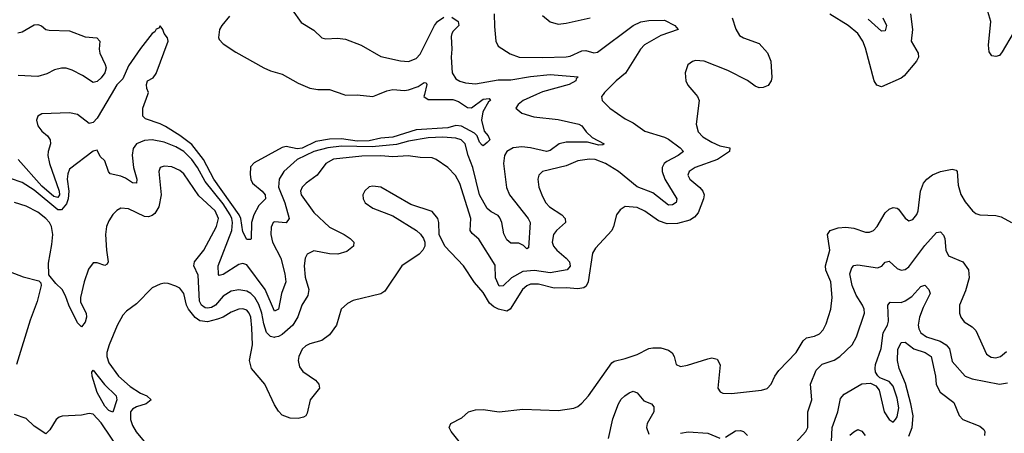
# Model space of a CAD drawing. Header units: inches. Extents: x 1694797 to 1849917, y 907313 to 1017959.
# Tile 771 of 834: x 1831437 to 1836434, y 978280 to 980380. Entities that reach past the tile are written whole.
import ezdxf

# ---------------------------------------------------------------- set-up
doc = ezdxf.new("R2010")
doc.units = ezdxf.units.IN
doc.header["$MEASUREMENT"] = 0
doc.layers.add('B8937', color=7, linetype='Continuous')
doc.layers.add('B8938', color=7, linetype='Continuous')

msp = doc.modelspace()

# ---------------------------------------------------------------- linework, layer by layer
at = {"layer": 'B8937', "color": 5}
for points, elevation in [([(1834060.6, 980000), (1833992.6, 979970), (1833966.9, 979950), (1833955.5, 979930), (1833985.8, 979905.8), (1834045.9, 979885.9), (1834170, 979874), (1834274.4, 979850), (1834290, 979840.8), (1834312.2, 979810), (1834342.6, 979782.6), (1834403.8, 979750), (1834396, 979744), (1834376.4, 979743.6), (1834317.8, 979757.8), (1834210, 979758.9), (1834175.3, 979750), (1834130, 979715.7), (1834110, 979710.6), (1834030, 979729.9), (1833985, 979735), (1833941.7, 979730), (1833909.5, 979710), (1833898.1, 979690), (1833891.8, 979650), (1833907.5, 979527.5), (1833923, 979490), (1834017.6, 979370), (1834027.3, 979350), (1834018.6, 979221.4), (1834010, 979216.3), (1833994.1, 979234.1), (1833970, 979246), (1833930, 979245.6), (1833910, 979263.1), (1833893.7, 979293.7), (1833883.9, 979350), (1833874.6, 979374.6), (1833865.4, 979385.4), (1833830, 979404.1), (1833810, 979421), (1833770.4, 979490), (1833736.6, 979630), (1833713.4, 979690), (1833697.9, 979750), (1833677.7, 979770), (1833650, 979779), (1833584, 979784), (1833510, 979780.8), (1833410, 979762.5), (1833350, 979746.5), (1833226.4, 979733.6), (1833070, 979737.1), (1833000.3, 979730), (1832930, 979710.2), (1832844.7, 979670), (1832777.3, 979610), (1832754, 979570), (1832750.7, 979530), (1832782.7, 979450), (1832804.2, 979370), (1832790, 979348.7), (1832730, 979353.7), (1832723.8, 979350), (1832713.3, 979326.7), (1832712.3, 979290), (1832719.5, 979250), (1832761.9, 979170), (1832783.3, 979090), (1832787.8, 979050), (1832766, 978990), (1832750.9, 978910), (1832730, 978900.5), (1832683.7, 979010), (1832590, 979136.1), (1832570, 979143), (1832550, 979136.9), (1832470, 979086), (1832450, 979081.7), (1832445.8, 979085.8), (1832444.4, 979130), (1832513.2, 979310), (1832517.3, 979350), (1832514.1, 979370), (1832506, 979390), (1832470, 979445.1), (1832379, 979559), (1832339.3, 979630), (1832311.3, 979670), (1832270, 979711), (1832230, 979734.4), (1832170, 979758.2), (1832110, 979769.9), (1832070, 979767.4), (1832030, 979749.8), (1832013.2, 979726.8), (1832007.6, 979692.4), (1832015.1, 979630), (1832031.5, 979570), (1832030, 979549.8), (1832010, 979551.6), (1831974.6, 979574.6), (1831950, 979584.8), (1831896.9, 979596.9), (1831888.4, 979608.4), (1831870, 979664), (1831846, 979686), (1831830, 979717.2), (1831810, 979713), (1831690, 979621.1), (1831681.8, 979598.2), (1831678.9, 979570), (1831687.1, 979510), (1831683.2, 979470), (1831674.1, 979445.9), (1831650, 979415.3), (1831630, 979414.4), (1831510, 979514.4), (1831450, 979552.6), (1831390, 979573.9)], 640), ([(1834397.5, 980000), (1834390.3, 979990), (1834393.4, 979970), (1834431.8, 979930), (1834510, 979877.3), (1834550, 979856.5), (1834610, 979813.4), (1834710, 979783.5), (1834730, 979773.4), (1834789, 979730), (1834805.3, 979710), (1834779.5, 979690), (1834720.4, 979659.6), (1834707.8, 979650), (1834697, 979630), (1834697.8, 979610), (1834711, 979570), (1834771.5, 979470), (1834768.4, 979451.6), (1834750, 979439.4), (1834730, 979438.7), (1834650, 979500.2), (1834570, 979531.5), (1834475.9, 979610), (1834409.8, 979650), (1834357, 979670), (1834328.1, 979671.9), (1834270, 979663.2), (1834210, 979638), (1834090.2, 979609.8), (1834072.2, 979590), (1834067.4, 979570), (1834071.7, 979530), (1834090, 979483), (1834107.6, 979450), (1834126, 979430), (1834188.8, 979390), (1834204.6, 979370), (1834207.2, 979350), (1834160.9, 979310), (1834146.2, 979290), (1834139.7, 979250), (1834146.5, 979230), (1834163, 979210), (1834210.1, 979170.1), (1834226.5, 979150), (1834230.8, 979129.2), (1834214.9, 979110), (1834130, 979095.7), (1834050, 979107.1), (1833990, 979102), (1833932.8, 979070), (1833890, 979028.4), (1833870, 979026.5), (1833852.2, 979070), (1833850, 979134), (1833766.5, 979266.5), (1833733.8, 979293.8), (1833723, 979310), (1833726, 979370), (1833670, 979548), (1833648.9, 979588.9), (1833610, 979629.8), (1833550, 979669.7), (1833530, 979678), (1833470, 979679.5), (1833408.2, 979688.2), (1833330, 979684.4), (1833270, 979689.5), (1833173.4, 979686.6), (1833030, 979672.3), (1832990.2, 979650), (1832946, 979590), (1832890.2, 979550), (1832870.2, 979530), (1832862.7, 979510), (1832865, 979490), (1832930, 979400.9), (1833010, 979326.3), (1833083.7, 979290), (1833114, 979270), (1833132.2, 979250), (1833130.5, 979230), (1833096.5, 979203.5), (1833051, 979189), (1833010, 979190.6), (1832930, 979206.8), (1832895.3, 979190), (1832885.5, 979170), (1832880.2, 979130), (1832886.4, 979073.6), (1832904.7, 979010), (1832899.8, 978980.2), (1832869.5, 978930), (1832848.2, 978871.8), (1832823, 978830), (1832770, 978782.5), (1832750, 978771.8), (1832731.1, 978768.9), (1832730, 978766), (1832710, 978771.5), (1832690, 978792.4), (1832675.7, 978835.7), (1832665.6, 978890), (1832650, 978934), (1832629.7, 978969.7), (1832610, 978989.9), (1832590, 979002), (1832550, 979008.8), (1832510, 979002), (1832470, 978976.2), (1832430, 978930.9), (1832410, 978918.9), (1832390, 978914.9), (1832377.6, 978917.6), (1832359.6, 978930), (1832350.3, 978950.3), (1832342.8, 979082.8), (1832321.6, 979130), (1832324.2, 979150), (1832372.3, 979210), (1832435.2, 979330), (1832446.7, 979370), (1832428.6, 979410), (1832346.2, 979486.2), (1832270, 979596.8), (1832250, 979614.2), (1832210, 979633.3), (1832170, 979636.3), (1832150.4, 979629.6), (1832143.7, 979610), (1832155, 979490), (1832143.5, 979430), (1832123.7, 979396.3), (1832110, 979385.4), (1832090, 979379.5), (1832070, 979381.5), (1831990, 979420.4), (1831950, 979422.4), (1831930, 979411.2), (1831910, 979391.1), (1831890, 979359.1), (1831878.5, 979330), (1831872.8, 979290), (1831877.1, 979210), (1831886.9, 979150), (1831881.7, 979138.3), (1831870, 979132.1), (1831830, 979145.2), (1831810, 979145.7), (1831785.8, 979114.2), (1831764.5, 979050), (1831746.2, 978970), (1831745.7, 978945.7), (1831774.9, 978890), (1831776.5, 978870), (1831770, 978844), (1831750, 978820.9), (1831730, 978841.2), (1831687.3, 978930), (1831670, 978979), (1831652.3, 979010), (1831620.1, 979040.1), (1831585.6, 979085.6), (1831583.5, 979143.5), (1831600.8, 979239.2), (1831604.8, 979290), (1831597.8, 979330), (1831588, 979350), (1831570, 979371.2), (1831530, 979403.4), (1831470, 979433.6), (1831410, 979451.1)], 660), ([(1831900.6, 980000), (1831830, 979880.4), (1831810, 979858.6), (1831790, 979852.4), (1831730, 979899.3), (1831690, 979907.7), (1831550, 979901.1), (1831530, 979889.4), (1831522.8, 979870), (1831530, 979840.3), (1831550, 979814.7), (1831579, 979790), (1831592.1, 979770), (1831593.6, 979750), (1831581, 979710), (1831579.9, 979690), (1831588.5, 979650), (1831637.6, 979510), (1831639.2, 979490), (1831630, 979477.7), (1831610, 979481.6), (1831550, 979535.2), (1831430, 979670.8)], 620), ([(1834867.9, 980000), (1834876.3, 979990), (1834885.5, 979970), (1834870.8, 979850), (1834880.9, 979810), (1834904.6, 979784.6), (1834950, 979758.2), (1834990, 979739.5), (1835041, 979730), (1835039.3, 979710), (1834978.9, 979670), (1834864.4, 979630), (1834835, 979610), (1834827.8, 979590), (1834837.8, 979570), (1834888.8, 979528.8), (1834903.5, 979510), (1834910.2, 979490), (1834908.1, 979470), (1834880.9, 979399.1), (1834861.9, 979378.1), (1834837.7, 979362.3), (1834774.6, 979345.4), (1834723.7, 979343.7), (1834678.6, 979358.6), (1834610, 979407.9), (1834570, 979426.1), (1834510, 979430.9), (1834484.7, 979415.3), (1834465.3, 979390), (1834451.4, 979330), (1834441.8, 979310), (1834360, 979220), (1834344.6, 979195.4), (1834321.9, 979050), (1834312.5, 979027.5), (1834300.5, 979019.5), (1834270, 979014.5), (1834210, 979019.3), (1834150, 979016.5), (1834070, 979037.4), (1834030, 979038.1), (1834010.6, 979029.4), (1833989.4, 979010), (1833926.4, 978910), (1833910, 978899.6), (1833867.1, 978910), (1833842.7, 978922.7), (1833821.1, 978941.1), (1833790, 978995.6), (1833745.2, 979045.2), (1833690, 979129.7), (1833595.4, 979230), (1833566.3, 979290), (1833564.2, 979350), (1833558.7, 979370), (1833530, 979407), (1833421.5, 979441.5), (1833270, 979529.6), (1833230, 979535.6), (1833210, 979531.8), (1833188.1, 979511.9), (1833178.8, 979490), (1833180.7, 979470), (1833190.7, 979450), (1833230, 979422.4), (1833330, 979384.9), (1833450.2, 979310.2), (1833471.4, 979291.4), (1833486.4, 979270), (1833492.7, 979250), (1833492.7, 979230), (1833482.4, 979210), (1833463.8, 979190), (1833376.4, 979130), (1833290, 979001.3), (1833270, 978988.7), (1833130, 978954.4), (1833100.3, 978939.7), (1833068.9, 978910), (1833045.3, 978830), (1833010, 978781), (1832970, 978750.7), (1832910, 978734.7), (1832890, 978724.9), (1832870, 978707), (1832853.1, 978670), (1832850.6, 978650), (1832857.9, 978617.9), (1832874.3, 978594.3), (1832939, 978550), (1832954.7, 978530), (1832958.5, 978510), (1832911, 978450), (1832896.8, 978383.2), (1832890.1, 978369.9), (1832878, 978362), (1832850, 978355.4), (1832810, 978356.5), (1832770, 978372.5), (1832750, 978393.5), (1832730, 978424.8), (1832680.6, 978530), (1832612.7, 978610), (1832603.8, 978650), (1832618.7, 978730), (1832615.3, 978815.3), (1832609.9, 978870), (1832602.2, 978890), (1832590, 978905.4), (1832570, 978912.8), (1832550, 978910.9), (1832510, 978895), (1832470.1, 978869.9), (1832440.4, 978859.6), (1832390, 978845.9), (1832351.3, 978851.3), (1832328.1, 978868.1), (1832293.8, 978910), (1832283.8, 978930), (1832270.4, 978990.4), (1832250, 979016.4), (1832230, 979027.7), (1832190, 979040.5), (1832170, 979042.4), (1832150, 979036.9), (1832110, 979018), (1832030, 978938.2), (1831979.7, 978900.3), (1831960.7, 978879.3), (1831932.2, 978827.8), (1831890.6, 978730), (1831878.6, 978690), (1831878.8, 978670), (1831890, 978638.6), (1831938.4, 978570), (1831997.4, 978517.4), (1832050, 978484.6), (1832082.8, 978470), (1832104.4, 978450), (1832079, 978430), (1832030, 978414.2), (1832010, 978402.8), (1832000.1, 978390), (1831999.9, 978350), (1832010, 978319.8), (1832028.3, 978288.3), (1832159.1, 978130)], 680), ([(1833490.9, 980000), (1833488.3, 979990), (1833510, 979974), (1833634.5, 979974.5), (1833664.2, 979964.2), (1833710, 979934), (1833730, 979932.9), (1833790, 979977.2), (1833818.9, 979978.9), (1833825.8, 979970), (1833816.4, 979963.6), (1833787.9, 979912.1), (1833780.9, 979870), (1833794, 979814), (1833814.7, 979790), (1833823.5, 979770), (1833810, 979755.8), (1833790, 979740.3), (1833783.5, 979743.5), (1833770, 979757.6), (1833758.4, 979790), (1833744.4, 979804.4), (1833679.3, 979839.3), (1833650, 979842.7), (1833610, 979830.2), (1833450, 979820.1), (1833330, 979783.5), (1833270, 979777.9), (1833210, 979765.7), (1833150, 979763.6), (1833070, 979774.3), (1833010, 979773.8), (1832939.2, 979760.8), (1832870, 979727.9), (1832844.8, 979724.8), (1832790, 979736.8), (1832770, 979731.4), (1832626.5, 979653.5), (1832607.8, 979632.2), (1832606.3, 979593.7), (1832610, 979569.2), (1832618.5, 979550), (1832668.1, 979510), (1832683.3, 979490), (1832684.3, 979470), (1832650, 979436.9), (1832625.1, 979390), (1832614.1, 979350), (1832612.6, 979267.4), (1832610, 979263.5), (1832590, 979264.6), (1832570, 979303.6), (1832559.3, 979370), (1832550.2, 979390), (1832423.2, 979570), (1832370.4, 979670), (1832310, 979745.5), (1832250, 979792.2), (1832177.8, 979837.8), (1832150, 979851.6), (1832076.4, 979876.4), (1832062.4, 979890), (1832061.6, 979930), (1832087.8, 980000)], 620), ([(1833082.8, 980000), (1833090, 979997.5), (1833150, 979997.6), (1833229.8, 979990.2), (1833253.9, 980000)], 620), ([(1833674.3, 978230), (1833627, 978290), (1833617.3, 978310), (1833625, 978330), (1833680.7, 978359.3), (1833715, 978390), (1833750, 978400.4), (1833790, 978401.9), (1833869.8, 978390.2), (1833990, 978402.5), (1834170, 978396.2), (1834250, 978407.6), (1834270, 978416.5), (1834290, 978432.8), (1834323.1, 978470), (1834441.6, 978638.4), (1834453.8, 978646.2), (1834510, 978659.8), (1834570, 978680.9), (1834629.8, 978710.2), (1834650, 978714.2), (1834690, 978714.4), (1834730, 978702.6), (1834748.1, 978688.1), (1834758.7, 978670), (1834769.1, 978629.1), (1834790, 978619.5), (1834825.8, 978625.9), (1834930, 978658.9), (1834950, 978662.7), (1834976.2, 978656.2), (1834992.3, 978627.7), (1834979.3, 978510), (1834991.8, 978491.8), (1835004.8, 978484.8), (1835050, 978482), (1835201.3, 978498.7), (1835230, 978507.2), (1835251.1, 978530), (1835269.7, 978570), (1835290, 978599.5), (1835377.8, 978690), (1835412.9, 978750), (1835430, 978765.4), (1835470, 978773.4), (1835495.4, 978784.6), (1835514.7, 978805.3), (1835530, 978836.3), (1835552.9, 978910), (1835559.8, 978970), (1835553.9, 979050), (1835527.9, 979107.9), (1835525.8, 979130), (1835548.9, 979210), (1835536.3, 979290), (1835549.8, 979310), (1835590, 979323.1), (1835630, 979326.4), (1835670, 979322), (1835730, 979301.3), (1835750, 979302), (1835770, 979309), (1835789.1, 979330.9), (1835830, 979399), (1835850, 979418.5), (1835870, 979426.7), (1835890, 979423.1), (1835897.4, 979417.4), (1835930, 979372.4), (1835943.4, 979363.4), (1835950, 979359.5), (1835970, 979365.7), (1835989.8, 979390.2), (1835997, 979410), (1836008.5, 979510), (1836024.2, 979550), (1836041.1, 979570), (1836070, 979592.2), (1836110, 979609.1), (1836170, 979621.8), (1836190, 979615.6), (1836194, 979610), (1836200, 979540), (1836213.2, 979493.2), (1836235.5, 979455.5), (1836273, 979410), (1836290, 979396.4), (1836310, 979388.8), (1836390, 979386.3), (1836418.6, 979378.6), (1836470.4, 979350)], 680), ([(1835323.3, 978176.7), (1835426.9, 978290), (1835437.1, 978310), (1835437.4, 978390), (1835456.4, 978450), (1835449.8, 978530), (1835479.7, 978600.3), (1835509.3, 978630.7), (1835570, 978651.8), (1835599.2, 978670), (1835661.7, 978730), (1835684.1, 978770), (1835724.6, 978890), (1835722.3, 978910), (1835713.8, 978930), (1835681.7, 978981.7), (1835662.5, 979030), (1835650.6, 979089.4), (1835660.4, 979119.7), (1835670, 979131.5), (1835690, 979134.7), (1835790, 979120.6), (1835811.7, 979128.2), (1835830, 979148.7), (1835850, 979153.4), (1835890, 979117.6), (1835910, 979108.1), (1835930, 979112.3), (1835950, 979126.2), (1836030, 979233.5), (1836090, 979300.3), (1836110, 979302.3), (1836125.3, 979285.3), (1836131.7, 979270), (1836137.1, 979210), (1836150, 979182), (1836224.2, 979150), (1836252.4, 979110), (1836255.5, 979070), (1836236.9, 979003.1), (1836206.7, 978930), (1836207.1, 978890), (1836213.1, 978870), (1836230, 978846.7), (1836270, 978821.7), (1836290, 978802), (1836342.8, 978682.8), (1836366.9, 978666.9), (1836390, 978663.7), (1836413.7, 978670), (1836444.4, 978695.6)], 660), ([(1831290, 979137.6), (1831455, 979075.1), (1831534.9, 979054.9), (1831543.9, 979043.9), (1831546.3, 979030), (1831525.3, 978950), (1831490, 978855), (1831420.4, 978630)], 660), ([(1835554, 978170), (1835560.7, 978310), (1835589.2, 978390), (1835602.1, 978457.9), (1835621.4, 978478.6), (1835710, 978531.3), (1835755.3, 978535.2), (1835782, 978522), (1835798.6, 978498.6), (1835823.6, 978390), (1835848.8, 978350), (1835870, 978337.1), (1835881.6, 978350), (1835890, 978364), (1835898, 978410), (1835890, 978459.5), (1835870, 978519.7), (1835850, 978543.1), (1835802.4, 978562.4), (1835791.6, 978571.6), (1835780.4, 978590), (1835778.2, 978610), (1835781, 978630), (1835808.6, 978711.4), (1835819.2, 978790), (1835840.8, 978830), (1835845.8, 978850), (1835843.4, 978930), (1835854, 978946), (1835910, 978945.1), (1835930, 978952.1), (1835964.4, 978975.6), (1836010, 979026), (1836030, 979032.6), (1836050.2, 979010), (1836057.3, 978990), (1836021.6, 978918.4), (1836003.3, 978870), (1835997.5, 978830), (1835999.8, 978810), (1836010.2, 978790), (1836039, 978770), (1836108.5, 978748.5), (1836139.3, 978730), (1836155.7, 978710), (1836170, 978644.9), (1836235.6, 978570), (1836270, 978556.2), (1836410, 978530.2), (1836450, 978537.3)], 640), ([(1835950, 978265.9), (1835965.8, 978310), (1835970.7, 978369.3), (1835959.6, 978430), (1835932.6, 978532.6), (1835900.6, 978610), (1835891.6, 978650), (1835894.3, 978705.7), (1835910, 978740.5), (1835930, 978743.8), (1835975, 978710), (1836033, 978690), (1836062.2, 978670), (1836084.5, 978570), (1836087.5, 978527.5), (1836107.5, 978490), (1836176.9, 978436.9), (1836204.1, 978370), (1836222.8, 978350), (1836310, 978317.1), (1836330, 978299.5), (1836334.5, 978290), (1836333.4, 978270)], 620), ([(1834425.5, 978254.5), (1834446.9, 978353.1), (1834475.4, 978430), (1834490, 978454), (1834508.3, 978470), (1834530, 978486.7), (1834550, 978494.4), (1834570, 978486.3), (1834605, 978445), (1834643.1, 978430), (1834655.5, 978415.5), (1834654.6, 978390), (1834621.1, 978330), (1834618, 978310), (1834630, 978276.9)], 660), ([(1831948.4, 978188.4), (1831850, 978333.2), (1831810, 978377.2), (1831790, 978381.3), (1831750, 978372.8), (1831652.9, 978367.1), (1831638.2, 978361.8), (1831622.6, 978350), (1831590, 978298), (1831570, 978277.2), (1831510, 978317.2), (1831470, 978356), (1831410, 978375.1)], 680), ([(1835650, 978271), (1835670, 978288.5), (1835690, 978299.2), (1835710, 978291.1), (1835727.8, 978270)], 620), ([(1834790, 978280.4), (1834830, 978287.8), (1834930, 978280.9), (1834990, 978255.5)], 660), ([(1835018.7, 978261.3), (1835070, 978293.4), (1835094.9, 978294.9), (1835110.8, 978290), (1835130.4, 978270)], 660)]:
    msp.add_lwpolyline(points, dxfattribs=dict(at, elevation=elevation))
at = {"layer": 'B8937', "color": 5, "elevation": 660}
msp.add_lwpolyline([(1831910, 978387.8), (1831890, 978395.5), (1831870, 978417.7), (1831830, 978488.4), (1831804.4, 978570), (1831803.5, 978590), (1831810, 978600.3), (1831867.5, 978527.5), (1831927.1, 978470), (1831930.8, 978450)], close=True, dxfattribs=at)
at = {"layer": 'B8938', "color": 5}
for points, elevation in [([(1832501.9, 980398.1), (1832462.5, 980350), (1832451.9, 980330), (1832445.3, 980290), (1832450, 980279.1), (1832470, 980258), (1832534.4, 980214.4), (1832675.8, 980135.8), (1832710, 980120.2), (1832770, 980102.6), (1832850, 980057.2), (1832910, 980031.9), (1832950, 980026.2), (1833010, 980025.7), (1833082.8, 980000)], 620), ([(1832819.1, 980430), (1832865.4, 980365.4), (1832930, 980327.2), (1832970, 980288.2), (1832990, 980282.4), (1833050, 980286.4), (1833090, 980281.3), (1833170, 980250.4), (1833270, 980193.7), (1833370, 980171.5), (1833410, 980168), (1833450, 980182), (1833470, 980204.4), (1833542.2, 980350), (1833557.9, 980370), (1833590, 980393.2)], 640), ([(1833845.2, 980410), (1833846, 980346), (1833854, 980270), (1833865.5, 980245.5), (1833925.9, 980205.9), (1833971.3, 980190), (1834090, 980188.4), (1834210, 980191.8), (1834230, 980195.4), (1834290, 980221.6), (1834310, 980223), (1834350, 980211.6), (1834370, 980214.6), (1834551.1, 980350), (1834590, 980369.3), (1834630, 980375.9), (1834710, 980376.5), (1834762.4, 980350), (1834778, 980330), (1834690, 980298.7), (1834608.7, 980251.3), (1834587.3, 980230), (1834511, 980109), (1834464.6, 980070), (1834404.7, 980010), (1834397.5, 980000)], 660), ([(1834090, 980400.5), (1834129.3, 980369.3), (1834170, 980356.9), (1834210, 980361.5), (1834331.5, 980388.5)], 680), ([(1835957.8, 980410), (1835968.7, 980330), (1835961.5, 980270), (1835997, 980210), (1835998, 980190), (1835988.8, 980170), (1835925.5, 980094.5), (1835910, 980083.1), (1835810, 980039.7), (1835787, 980047), (1835772.6, 980070), (1835730, 980236), (1835715.8, 980270), (1835690.7, 980310), (1835642.2, 980350), (1835548.4, 980408.4)], 680), ([(1836534.2, 980405.8), (1836423.6, 980216.4), (1836410, 980197.2), (1836390, 980192.3), (1836370, 980196), (1836356.9, 980216.9), (1836353.7, 980250), (1836365.5, 980370), (1836350, 980421.6)], 680), ([(1831427.2, 980312.8), (1831450, 980317.3), (1831510, 980354), (1831530, 980355.3), (1831548.3, 980348.2), (1831570, 980330.2), (1831586.2, 980326.2), (1831690, 980322.6), (1831770, 980293.2), (1831828, 980288), (1831844.7, 980270), (1831840.4, 980230), (1831844.3, 980210), (1831871.7, 980151.7), (1831875.2, 980135.2), (1831868.6, 980110), (1831850, 980085), (1831830, 980065.6), (1831810, 980060.9), (1831756.2, 980096.2), (1831703.1, 980123.1), (1831673, 980133), (1831650, 980133.6), (1831614.5, 980125.5), (1831575.3, 980104.7), (1831530, 980091.1), (1831430, 980096.5)], 580), ([(1832087.8, 980000), (1832091.5, 980010), (1832082.7, 980030), (1832080.2, 980050), (1832085.1, 980070), (1832115, 980085), (1832130, 980106.2), (1832190.7, 980270), (1832187.2, 980287.2), (1832169.6, 980309.6), (1832163.7, 980330), (1832150, 980349.2), (1832143.8, 980336.2), (1832130, 980330.9), (1832122.3, 980317.7), (1832110, 980309.8), (1832050, 980233.1), (1831990, 980145.6), (1831961.1, 980078.9), (1831930, 980049.9), (1831900.6, 980000)], 620), ([(1833630, 980391.9), (1833662, 980370), (1833666, 980350), (1833637.7, 980322.3), (1833629.7, 980310.3), (1833626.3, 980293.7), (1833630.7, 980230), (1833626, 980190), (1833632.6, 980110), (1833650, 980079.6), (1833670, 980068.4), (1833700.1, 980060.1), (1833750, 980054.8), (1833864.8, 980075.2), (1833930, 980075.3), (1834030, 980091.9), (1834130, 980101.6), (1834270.6, 980090), (1834260.9, 980079.1), (1834259.5, 980070), (1834226.3, 980050), (1834090, 980013), (1834060.6, 980000)], 640), ([(1835052.9, 980390), (1835071, 980331), (1835090, 980299.5), (1835110, 980287.1), (1835190, 980258.2), (1835231.3, 980211.3), (1835249.3, 980170), (1835253.9, 980086.1), (1835250, 980069), (1835235.1, 980044.9), (1835210, 980035.1), (1835190, 980034.3), (1835170, 980042), (1835131.3, 980071.3), (1835030, 980121.4), (1834910, 980169.8), (1834867.2, 980172.8), (1834851.7, 980168.3), (1834827.3, 980150), (1834814.9, 980110), (1834818.4, 980070), (1834827.8, 980047.8), (1834867.9, 980000)], 680), ([(1835816.6, 980390), (1835835.5, 980350), (1835830, 980323.1), (1835810, 980322), (1835742.2, 980382.2)], 660), ([(1833253.9, 980000), (1833300.8, 980019.2), (1833330, 980026.1), (1833390, 980020.4), (1833410, 980022.9), (1833458.8, 980041.2), (1833490, 980061.2), (1833499.1, 980059.1), (1833504, 980050), (1833490.9, 980000)], 620)]:
    msp.add_lwpolyline(points, dxfattribs=dict(at, elevation=elevation))

doc.saveas('drawing.dxf')
